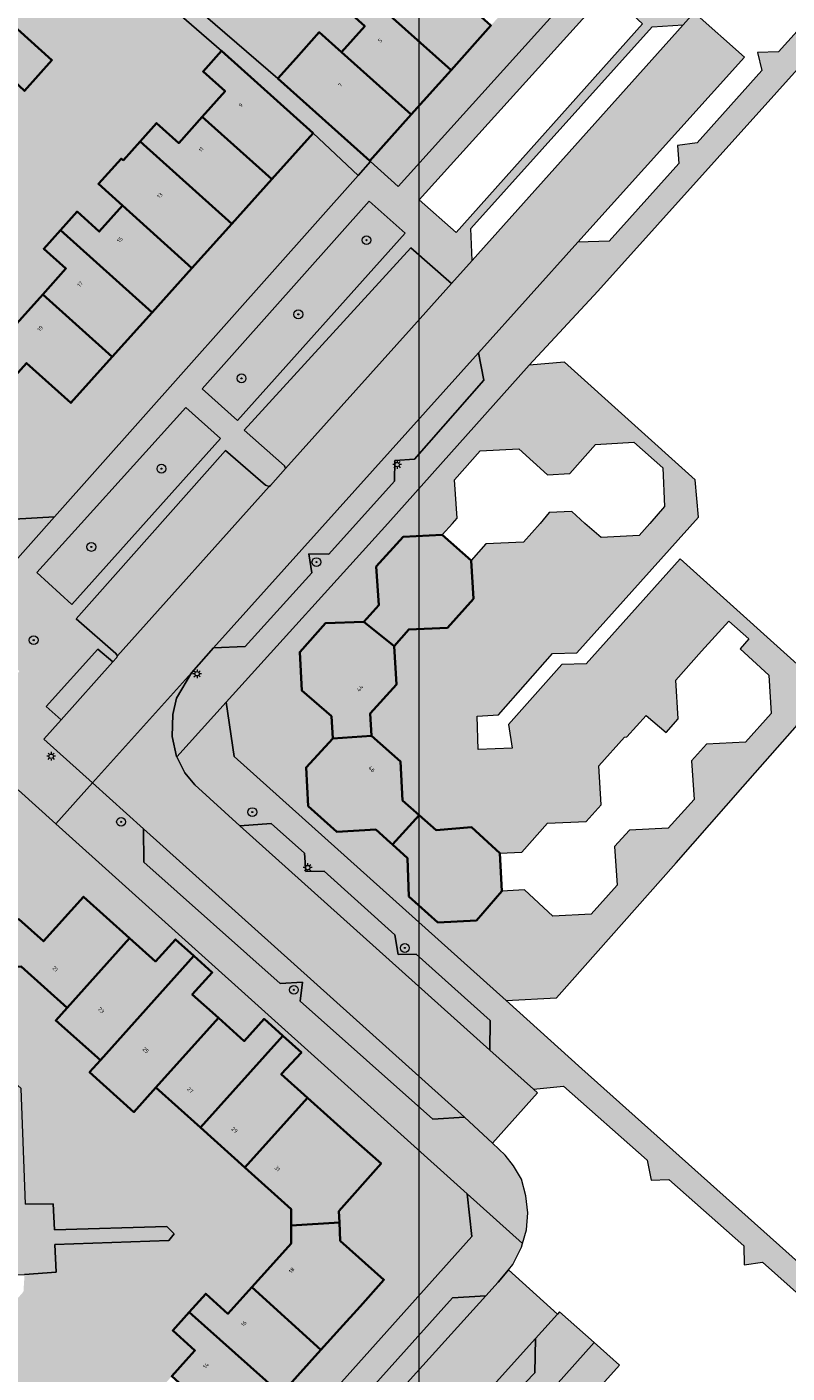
# Model space of a CAD drawing. Extents: x 101956 to 105180, y 476926 to 481317.
# Tile 577 of 649: x 104892 to 104961, y 480423 to 480545. Entities that reach past the tile are written whole.
import ezdxf
from ezdxf.enums import TextEntityAlignment as Align

# ---------------------------------------------------------------- set-up
doc = ezdxf.new("R2010")
doc.units = 0
doc.header["$LTSCALE"] = 0.5
for name, color, linetype, lineweight in [('B-WE-GR-BEPLANTING_CULTUUR_HEESTERS-GV', 90, 'Continuous', 18), ('B-WE-GR-BOOM-S', 90, 'Continuous', 25), ('B-WE-KL-ET_LS_OV_LICHTMAST-S', 190, 'Continuous', 25), ('B-WE-OG-BEBOUWING-GV', 7, 'Continuous', 35), ('B-WE-OG-BEBOUWING-T18', 10, 'Continuous', 18), ('B-WE-OG-TERREIN_ERF-GV', 7, 'Continuous', 18), ('B-WE-VH-VERHARDING_ASFALT-GV', 252, 'Continuous', 18), ('B-WE-VH-VERHARDING_BETONSTRAATSTEEN-GV', 252, 'Continuous', 18), ('B-WE-VH-VERHARDING_TEGEL-GV', 252, 'Continuous', 18)]:
    doc.layers.add(name, color=color, linetype=linetype, lineweight=lineweight)
for name, color, linetype, lineweight, true_color in [('B-WE-GR-BEPLANTING_CULTUUR_HEESTERS-V', 7, 'Continuous', 18, 0xa5a552), ('B-WE-OG-BEBOUWING-V', 7, 'Continuous', 18, 0xdc7869), ('B-WE-OG-TERREIN_ERF-V', 7, 'Continuous', 18, 0x28c846), ('B-WE-VH-VERHARDING_ASFALT-V', 7, 'Continuous', 18, 0xcdcdcd), ('B-WE-VH-VERHARDING_BETONSTRAATSTEEN-V', 7, 'Continuous', 18, 0xcdcdcd), ('B-WE-VH-VERHARDING_TEGEL-V', 7, 'Continuous', 18, 0xcdcdcd)]:
    doc.layers.add(name, color=color, linetype=linetype, lineweight=lineweight, true_color=true_color)
doc.layers.add('X-XX-AL-HULPLIJN-G', color=7, linetype='Continuous', lineweight=18, plot=False)
doc.styles.add('NLCS-ISO-M200-T18', font='NLCS-ISO.ttf', dxfattribs={"height": 0.36})

# ---------------------------------------------------------------- blocks, each defined once
blk = doc.blocks.new('SKL-ET_OV_LICHTMAST-SO')
at = {"color": 0, "linetype": 'ByBlock', "lineweight": 18}
for points in [[(-1.25, 0), (-2, 0)], [(-1.41, 1.41), (-0.88, 0.88)], [(0, 2), (0, 1.25)], [(0.88, 0.88), (1.41, 1.41)], [(2, 0), (1.25, 0)], [(-1.41, -1.41), (-0.88, -0.88)], [(0, -1.25), (0, -2)], [(0.88, -0.88), (1.41, -1.41)]]:
    blk.add_lwpolyline(points, dxfattribs=at)
blk.add_circle((0, 0), 1, dxfattribs=at)
blk = doc.blocks.new('SGR-BOOM_01-SO')
at = {"linetype": 'ByBlock', "lineweight": 18}
h = blk.add_hatch(color=0, dxfattribs=at)
h.dxf.hatch_style = 1
edge = h.paths.add_edge_path()
edge.add_arc((0, 0), 0.25, 0, 360)
at = {"color": 0, "linetype": 'ByBlock', "lineweight": 18}
for radius in [2, 0.25]:
    blk.add_circle((0, 0), radius, dxfattribs=at)

msp = doc.modelspace()

# ---------------------------------------------------------------- hatches: boundary and pattern name
at = {"layer": 'B-WE-GR-BEPLANTING_CULTUUR_HEESTERS-V'}
for points in [[(104926.565, 480526.306), (104923.305, 480529.198), (104908.176, 480512.206), (104911.369, 480509.343)], [(104897.201, 480500), (104893.189, 480495.548), (104896.367, 480492.668), (104909.844, 480507.692), (104906.684, 480510.524)]]:
    msp.add_hatch(color=256, dxfattribs=at).paths.add_polyline_path(points)
at = {"layer": 'B-WE-OG-BEBOUWING-V'}
for points in [[(104928.031, 480550.779), (104925.906, 480548.407), (104923.895, 480550.209), (104922.404, 480548.545), (104930.725, 480541.09), (104934.341, 480545.125)], [(104922.404, 480548.545), (104920.898, 480546.865), (104922.91, 480545.063), (104920.8, 480542.708), (104927.109, 480537.055), (104930.725, 480541.09)], [(104891.453, 480544.805), (104891.3, 480544.943), (104890.034, 480543.512), (104890.048, 480543.19), (104890.119, 480541.585), (104889.845, 480541.276), (104890.171, 480540.973), (104892.081, 480539.201), (104894.564, 480541.991)], [(104920.8, 480542.708), (104918.786, 480544.508), (104916.694, 480542.172), (104915.039, 480540.325), (104923.36, 480532.87), (104927.109, 480537.055)], [(104909.913, 480542.82), (104908.25, 480540.969), (104910.257, 480539.167), (104908.174, 480536.847), (104914.474, 480531.189), (104918.22, 480535.36)], [(104908.174, 480536.847), (104906.045, 480534.477), (104904.039, 480536.279), (104902.555, 480534.627), (104910.862, 480527.167), (104914.474, 480531.189)], [(104902.555, 480534.627), (104901.035, 480532.935), (104900.823, 480533.054), (104898.768, 480530.771), (104900.949, 480528.802), (104907.249, 480523.144), (104910.862, 480527.167)], [(104900.949, 480528.802), (104898.843, 480526.457), (104896.837, 480528.26), (104895.33, 480526.582), (104903.637, 480519.122), (104907.249, 480523.144)], [(104895.33, 480526.582), (104893.82, 480524.9), (104895.826, 480523.098), (104893.725, 480520.758), (104900.025, 480515.1), (104903.637, 480519.122)], [(104893.725, 480520.758), (104889.979, 480516.587), (104888.484, 480516.507), (104888.742, 480512.17), (104890.23, 480512.25), (104892.26, 480514.539), (104896.28, 480510.93), (104900.025, 480515.1)], [(104932.554, 480496.649), (104929.929, 480498.972), (104926.398, 480498.791), (104923.952, 480496.098), (104924.172, 480492.589), (104923.095, 480491.399), (104922.819, 480491.094), (104925.562, 480488.894), (104926.894, 480490.395), (104930.399, 480490.551), (104932.751, 480493.175)], [(104925.562, 480488.894), (104922.819, 480491.094), (104919.354, 480490.968), (104917.009, 480488.352), (104917.201, 480484.866), (104919.884, 480482.53), (104920.005, 480480.504), (104923.507, 480480.768), (104923.387, 480482.776), (104925.775, 480485.393)], [(104923.507, 480480.768), (104920.005, 480480.504), (104917.585, 480477.896), (104917.779, 480474.392), (104920.389, 480472.046), (104923.896, 480472.255), (104925.222, 480471.087), (104925.407, 480470.919), (104927.83, 480473.57), (104926.34, 480474.908), (104926.159, 480478.423)], [(104935.136, 480470.113), (104932.574, 480472.483), (104929.378, 480472.204), (104927.83, 480473.57), (104925.407, 480470.919), (104926.778, 480469.678), (104926.902, 480466.207), (104929.53, 480463.85), (104933.019, 480464.035), (104935.329, 480466.668)], [(104901.597, 480462.419), (104897.42, 480466.17), (104893.796, 480462.134), (104891.57, 480464.13), (104890.072, 480464.074), (104890.279, 480459.771), (104891.761, 480459.867), (104895.929, 480456.121)], [(104907.409, 480460.827), (104905.76, 480462.31), (104903.945, 480460.311), (104901.597, 480462.419), (104895.929, 480456.121), (104894.904, 480454.97), (104898.963, 480451.375)], [(104909.652, 480455.188), (104907.282, 480457.315), (104909.084, 480459.322), (104907.409, 480460.827), (104898.963, 480451.375), (104897.97, 480450.27), (104901.988, 480446.66), (104903.985, 480448.882)], [(104915.481, 480453.578), (104913.781, 480455.104), (104911.98, 480453.098), (104909.652, 480455.188), (104903.985, 480448.882), (104908.01, 480445.265)], [(104917.706, 480447.957), (104915.339, 480450.082), (104917.16, 480452.07), (104915.481, 480453.578), (104908.01, 480445.265), (104912.036, 480441.647)], [(104921.88, 480444.21), (104917.706, 480447.957), (104912.036, 480441.647), (104916.236, 480437.873), (104916.243, 480436.373), (104920.605, 480436.648), (104920.561, 480437.675), (104924.384, 480441.993)], [(104920.681, 480434.985), (104920.605, 480436.648), (104916.243, 480436.373), (104916.25, 480434.757), (104914.372, 480432.682), (104912.66, 480430.781), (104918.928, 480425.103), (104920.662, 480427.034), (104922.476, 480429.054), (104924.648, 480431.472)], [(104912.66, 480430.781), (104910.508, 480428.392), (104908.502, 480430.194), (104907.003, 480428.525), (104915.319, 480421.084), (104916.823, 480422.759), (104918.928, 480425.103)], [(104907.003, 480428.525), (104905.506, 480426.858), (104907.512, 480425.057), (104906.688, 480424.139), (104905.419, 480422.726), (104911.707, 480417.062), (104912.984, 480418.484), (104915.319, 480421.084)]]:
    msp.add_hatch(color=256, dxfattribs=at).paths.add_polyline_path(points)
at = {"layer": 'B-WE-OG-TERREIN_ERF-V'}
for points in [[(104947.346, 480559.591), (104934.735, 480571.019), (104911.326, 480592.116), (104895.85, 480591.463), (104878.762, 480572.713), (104881.16, 480570.71), (104882.805, 480572.549), (104884.823, 480570.744), (104886.915, 480573.083), (104889.02, 480575.435), (104886.98, 480577.24), (104888.502, 480578.93), (104890.006, 480580.599), (104892.024, 480578.794), (104894.136, 480581.155), (104897.88, 480585.34), (104901.923, 480581.722), (104903.96, 480584.02), (104905.443, 480584.1), (104906.93, 480584.18), (104909.204, 480582.14), (104912.81, 480586.16), (104916.988, 480582.41), (104919.351, 480580.288), (104921.18, 480582.32), (104922.835, 480580.82), (104924.518, 480579.294), (104922.708, 480577.277), (104925.048, 480575.178), (104927.39, 480573.077), (104929.199, 480575.094), (104930.885, 480573.577), (104932.56, 480572.07), (104930.754, 480570.059), (104933.113, 480567.951), (104937.3, 480564.21), (104933.69, 480560.186), (104935.94, 480558.18), (104936.026, 480556.673), (104936.11, 480555.19), (104934.071, 480552.91), (104938.09, 480549.31), (104934.341, 480545.125), (104930.725, 480541.09), (104927.109, 480537.055), (104923.36, 480532.87), (104923.437, 480532.799), (104925.922, 480530.524), (104948.116, 480555.137)], [(104919.395, 480568.877), (104915.364, 480572.492), (104911.333, 480576.107), (104907.155, 480579.854), (104905.674, 480579.776), (104904.187, 480579.697), (104900.428, 480575.491), (104902.829, 480573.345), (104899.23, 480569.318), (104896.829, 480571.464), (104893.229, 480567.435), (104895.63, 480565.29), (104891.881, 480561.095), (104902.34, 480551.327), (104905.273, 480554.636), (104906.414, 480555.923), (104906.123, 480559.088), (104907.141, 480560.237), (104907.417, 480560.244), (104912.02, 480560.354), (104912.394, 480556.074), (104921.935, 480556.653), (104922.048, 480555.329), (104915.694, 480554.61), (104907.482, 480554.333), (104903.678, 480550.141), (104915.039, 480540.325), (104916.694, 480542.172), (104918.786, 480544.508), (104920.8, 480542.708), (104922.91, 480545.063), (104920.898, 480546.865), (104922.404, 480548.545), (104923.895, 480550.209), (104925.906, 480548.407), (104928.031, 480550.779), (104931.78, 480554.962), (104931.709, 480556.43), (104931.638, 480557.897), (104927.457, 480561.647), (104923.426, 480565.262)], [(104922.32, 480531.543), (104918.22, 480535.36), (104914.474, 480531.189), (104910.862, 480527.167), (104907.249, 480523.144), (104903.637, 480519.122), (104900.025, 480515.1), (104896.28, 480510.93), (104892.26, 480514.539), (104890.23, 480512.25), (104888.742, 480512.17), (104887.24, 480512.09), (104883.669, 480508.154), (104881.38, 480510.12), (104879.084, 480512.175), (104877.187, 480513.873), (104874.679, 480516.117), (104873.171, 480517.466), (104870.274, 480520.059), (104869.145, 480521.069), (104865.869, 480524.002), (104865.141, 480524.653), (104861.464, 480527.944), (104861.107, 480528.263), (104856.91, 480532.02), (104854.567, 480534.117), (104858.27, 480538.26), (104858.195, 480539.567), (104858.148, 480541.083), (104854.119, 480544.73), (104856.112, 480546.956), (104859.883, 480551.131), (104861.977, 480553.469), (104859.97, 480555.26), (104861.483, 480556.953), (104862.98, 480558.629), (104864.988, 480556.831), (104867.094, 480559.182), (104869.184, 480561.516), (104867.176, 480563.315), (104868.691, 480565.007), (104870.173, 480566.661), (104872.181, 480564.863), (104874.305, 480567.234), (104876.378, 480569.548), (104874.37, 480571.347), (104876.035, 480573.206), (104875.492, 480573.692), (104856.662, 480552.769), (104846.237, 480541.047), (104846.514, 480536.694), (104867.414, 480518.159), (104887.453, 480500.175), (104894.802, 480500.616)], [(104891.881, 480561.095), (104889.48, 480563.24), (104881.16, 480570.71), (104878.762, 480572.713), (104877.784, 480571.64), (104884.35, 480565.76), (104886.647, 480563.677), (104897.366, 480553.956), (104897.141, 480553.696), (104895.256, 480551.516), (104889.001, 480544.284), (104883.898, 480544.023), (104884.077, 480541.692), (104880.277, 480541.37), (104873.258, 480541.057), (104871.841, 480540.322), (104872.019, 480539.521), (104873.072, 480539.293), (104884.06, 480540.121), (104884.204, 480537.759), (104886.597, 480537.905), (104886.89, 480533.879), (104887.465, 480525.994), (104888.031, 480525.492), (104888.742, 480526.331), (104888.258, 480534.862), (104887.762, 480534.832), (104887.561, 480538.167), (104890.383, 480538.336), (104890.171, 480540.973), (104889.845, 480541.276), (104890.119, 480541.585), (104890.048, 480543.19), (104890.034, 480543.512), (104891.3, 480544.943), (104891.453, 480544.805), (104896.188, 480550.149), (104898.584, 480552.757), (104900.869, 480550.701), (104909.913, 480542.82), (104918.22, 480535.36), (104922.32, 480531.543), (104923.437, 480532.799), (104923.36, 480532.87), (104915.039, 480540.325), (104903.678, 480550.141), (104907.482, 480554.333), (104915.694, 480554.61), (104922.048, 480555.329), (104921.935, 480556.653), (104912.394, 480556.074), (104912.02, 480560.354), (104907.417, 480560.244), (104907.141, 480560.237), (104906.123, 480559.088), (104906.414, 480555.923), (104905.273, 480554.636), (104902.34, 480551.327)], [(104859.128, 480439.296), (104857.121, 480441.096), (104858.621, 480442.768), (104860.128, 480444.449), (104862.135, 480442.648), (104864.262, 480445.019), (104866.423, 480447.429), (104864.44, 480449.26), (104865.914, 480450.902), (104867.41, 480452.567), (104869.417, 480450.766), (104871.496, 480453.084), (104873.631, 480455.465), (104871.624, 480457.265), (104873.109, 480458.913), (104874.62, 480460.59), (104876.625, 480458.802), (104878.729, 480461.148), (104882.48, 480465.33), (104884.607, 480467.701), (104888.759, 480464.025), (104890.072, 480464.074), (104891.57, 480464.13), (104893.796, 480462.134), (104897.42, 480466.17), (104901.597, 480462.419), (104903.945, 480460.311), (104905.76, 480462.31), (104907.409, 480460.827), (104909.084, 480459.322), (104907.282, 480457.315), (104909.652, 480455.188), (104911.98, 480453.098), (104913.781, 480455.104), (104915.481, 480453.578), (104917.16, 480452.07), (104915.339, 480450.082), (104917.706, 480447.957), (104921.88, 480444.21), (104924.384, 480441.993), (104920.561, 480437.675), (104920.605, 480436.648), (104920.681, 480434.985), (104924.648, 480431.472), (104922.476, 480429.054), (104920.662, 480427.034), (104918.928, 480425.103), (104916.823, 480422.759), (104915.319, 480421.084), (104912.984, 480418.484), (104911.707, 480417.062), (104908.093, 480413.038), (104905.307, 480409.935), (104904.443, 480408.973), (104901.468, 480405.661), (104900.791, 480404.907), (104897.63, 480401.386), (104897.185, 480400.89), (104893.791, 480397.112), (104893.587, 480396.885), (104889.82, 480392.69), (104883.52, 480398.34), (104882.692, 480397.389), (104891.519, 480389.461), (104932.614, 480435.374), (104932.199, 480439.262), (104894.911, 480472.794), (104891.527, 480475.837), (104887.092, 480475.633), (104869.396, 480455.828), (104846.279, 480430.142), (104856.714, 480420.755), (104856.93, 480421.01), (104855.165, 480422.572), (104855.776, 480423.263), (104849.66, 480428.74), (104851.927, 480431.267), (104849.92, 480433.05), (104851.409, 480434.719), (104852.92, 480436.413), (104854.927, 480434.612), (104857.029, 480436.956)], [(104888.14, 480438.003), (104890.743, 480438.445), (104890.311, 480450.099), (104891.786, 480448.792), (104892.178, 480438.313), (104894.66, 480438.349), (104894.785, 480436.004), (104904.963, 480436.295), (104905.621, 480435.621), (104905.153, 480435.025), (104894.833, 480434.676), (104894.955, 480432.15), (104892.079, 480431.928), (104891.978, 480430.379), (104890.558, 480428.776), (104890.216, 480428.389), (104889.787, 480428.769), (104887.69, 480426.401), (104886.044, 480427.891), (104881.326, 480422.574), (104879.978, 480421.049), (104880.276, 480415.856), (104875.148, 480415.593), (104869.521, 480409.242), (104869.51, 480409.23), (104882.692, 480397.389), (104883.52, 480398.34), (104885.895, 480400.984), (104883.889, 480402.786), (104885.276, 480404.331), (104885.489, 480404.568), (104886.784, 480406.01), (104888.79, 480404.209), (104890.893, 480406.552), (104891.333, 480407.041), (104893, 480408.897), (104890.994, 480410.698), (104892.496, 480412.37), (104893.166, 480413.116), (104893.997, 480414.042), (104894.517, 480413.575), (104896.674, 480415.978), (104896.154, 480416.444), (104898.3, 480418.834), (104899.788, 480420.491), (104900.843, 480421.666), (104901.303, 480422.177), (104903.309, 480420.376), (104905.419, 480422.726), (104906.688, 480424.139), (104907.512, 480425.057), (104905.506, 480426.858), (104907.003, 480428.525), (104908.502, 480430.194), (104910.508, 480428.392), (104912.66, 480430.781), (104914.372, 480432.682), (104916.25, 480434.757), (104916.243, 480436.373), (104916.236, 480437.873), (104912.036, 480441.647), (104908.01, 480445.265), (104903.985, 480448.882), (104901.988, 480446.66), (104897.97, 480450.27), (104898.963, 480451.375), (104894.904, 480454.97), (104895.929, 480456.121), (104891.761, 480459.867), (104890.279, 480459.771), (104888.783, 480459.675), (104885.046, 480455.507), (104886.972, 480453.791), (104883.338, 480449.739), (104879.721, 480445.707), (104876.141, 480441.715), (104872.487, 480437.641), (104872.345, 480437.483), (104870.42, 480439.19), (104866.957, 480435.326), (104868.441, 480433.996), (104864.83, 480429.967), (104861.25, 480425.892), (104861.079, 480425.697), (104856.93, 480421.01), (104856.714, 480420.755), (104868.341, 480410.295), (104868.345, 480410.3), (104870.48, 480412.617), (104868.173, 480414.687), (104870.661, 480417.459), (104871.746, 480418.669), (104874.053, 480416.599), (104873.737, 480421.709), (104878.918, 480421.958), (104880.406, 480423.663), (104878.722, 480425.174), (104880.692, 480427.37), (104882.367, 480425.867), (104888.577, 480432.932)], [(104882.367, 480425.867), (104880.406, 480423.663), (104878.918, 480421.958), (104873.737, 480421.709), (104874.053, 480416.599), (104872.966, 480415.388), (104870.48, 480412.617), (104868.345, 480410.3), (104869.521, 480409.242), (104875.148, 480415.593), (104880.276, 480415.856), (104879.978, 480421.049), (104881.326, 480422.574), (104886.044, 480427.891), (104888.515, 480430.61), (104889.617, 480431.824), (104892.079, 480431.928), (104894.955, 480432.15), (104894.833, 480434.676), (104905.153, 480435.025), (104905.621, 480435.621), (104904.963, 480436.295), (104894.785, 480436.004), (104894.66, 480438.349), (104892.178, 480438.313), (104891.786, 480448.792), (104890.311, 480450.099), (104890.743, 480438.445), (104888.14, 480438.003), (104888.577, 480432.932)], [(104938.653, 480415.511), (104942.253, 480419.549), (104945.989, 480423.739), (104943.698, 480425.771), (104925.418, 480405.303), (104927.72, 480403.25), (104931.453, 480407.437), (104935.053, 480411.474)]]:
    msp.add_hatch(color=256, dxfattribs=at).paths.add_polyline_path(points)
h = msp.add_hatch(color=256, dxfattribs=at)
h.paths.add_polyline_path([(104910.257, 480539.167), (104908.25, 480540.969), (104909.913, 480542.82), (104900.869, 480550.701), (104898.536, 480548.069), (104896.188, 480550.149), (104891.453, 480544.805), (104894.564, 480541.991), (104892.081, 480539.201), (104890.171, 480540.973), (104890.383, 480538.336), (104890.994, 480538.373), (104891.194, 480535.038), (104888.258, 480534.862), (104888.742, 480526.331), (104888.031, 480525.492), (104887.465, 480525.994), (104886.89, 480533.879), (104886.597, 480537.905), (104884.204, 480537.759), (104884.06, 480540.121), (104873.072, 480539.293), (104872.019, 480539.521), (104871.841, 480540.322), (104873.258, 480541.057), (104880.277, 480541.37), (104884.077, 480541.692), (104883.898, 480544.023), (104889.001, 480544.284), (104895.256, 480551.516), (104892.594, 480553.868), (104894.552, 480556.052), (104897.141, 480553.696), (104897.366, 480553.956), (104886.647, 480563.677), (104882.882, 480559.525), (104879.253, 480555.523), (104875.635, 480551.533), (104872.036, 480547.506), (104869.795, 480549.508), (104866.19, 480545.482), (104862.436, 480541.291), (104862.496, 480539.803), (104862.556, 480538.329), (104866.743, 480534.581), (104867.11, 480534.253), (104869.102, 480532.471), (104870.901, 480534.481), (104872.583, 480532.976), (104873.315, 480532.321), (104874.26, 480531.476), (104872.46, 480529.465), (104874.784, 480527.385), (104875.92, 480526.368), (104877.114, 480525.3), (104878.914, 480527.31), (104880.604, 480525.797), (104882.125, 480524.437), (104882.28, 480524.298), (104880.48, 480522.287), (104882.833, 480520.181), (104884.73, 480518.483), (104887.026, 480516.429), (104888.484, 480516.507), (104889.979, 480516.587), (104893.725, 480520.758), (104895.826, 480523.098), (104893.82, 480524.9), (104895.33, 480526.582), (104896.837, 480528.26), (104898.843, 480526.457), (104900.949, 480528.802), (104898.768, 480530.771), (104900.823, 480533.054), (104901.035, 480532.935), (104902.555, 480534.627), (104904.039, 480536.279), (104906.045, 480534.477), (104908.174, 480536.847)])
h.paths.add_polyline_path([(104890.25, 480546.428), (104887.403, 480549.025), (104889.171, 480550.964), (104892.018, 480548.367)], flags=16)
h = msp.add_hatch(color=256, dxfattribs=at)
h.paths.add_polyline_path([(104950.534, 480497.646), (104953.146, 480500.559), (104952.844, 480503.952), (104941.01, 480514.631), (104937.811, 480514.342), (104925.008, 480500), (104910.352, 480483.792), (104911.068, 480478.896), (104935.724, 480456.786), (104940.276, 480457.01), (104951.125, 480469.245), (104957.173, 480476.126), (104964.798, 480484.801), (104951.487, 480496.788), (104942.96, 480487.276), (104940.755, 480487.208), (104935.931, 480481.769), (104936.271, 480479.629), (104933.175, 480479.525), (104933.09, 480482.541), (104935.016, 480482.672), (104939.914, 480488.23), (104942.121, 480488.265)])
h.paths.add_polyline_path([(104944.324, 480498.718), (104942.856, 480500), (104941.67, 480501.093), (104939.627, 480500.992), (104938.804, 480500), (104937.306, 480498.308), (104933.892, 480498.158), (104932.554, 480496.649), (104932.751, 480493.175), (104930.399, 480490.551), (104926.894, 480490.395), (104925.562, 480488.894), (104925.775, 480485.393), (104923.387, 480482.776), (104923.507, 480480.768), (104926.159, 480478.423), (104926.34, 480474.908), (104927.83, 480473.57), (104929.378, 480472.204), (104932.574, 480472.483), (104935.136, 480470.113), (104937.13, 480470.209), (104939.466, 480472.85), (104942.975, 480472.983), (104944.331, 480474.51), (104944.112, 480478.029), (104946.459, 480480.645), (104946.667, 480480.655), (104948.408, 480482.6), (104950.205, 480481.058), (104951.318, 480482.298), (104951.086, 480485.803), (104953.433, 480488.419), (104955.912, 480491.157), (104957.697, 480489.554), (104956.931, 480488.63), (104959.526, 480486.26), (104959.73, 480482.77), (104957.41, 480480.184), (104953.869, 480479.999), (104952.511, 480478.501), (104952.758, 480474.998), (104950.405, 480472.376), (104946.89, 480472.22), (104945.54, 480470.715), (104945.786, 480467.227), (104943.42, 480464.59), (104939.94, 480464.404), (104937.372, 480466.797), (104935.329, 480466.668), (104933.019, 480464.035), (104929.53, 480463.85), (104926.902, 480466.207), (104926.778, 480469.678), (104925.407, 480470.919), (104925.222, 480471.087), (104923.896, 480472.255), (104920.389, 480472.046), (104917.779, 480474.392), (104917.585, 480477.896), (104920.005, 480480.504), (104919.884, 480482.53), (104917.201, 480484.866), (104917.009, 480488.352), (104919.354, 480490.968), (104922.819, 480491.094), (104923.095, 480491.399), (104924.172, 480492.589), (104923.952, 480496.098), (104926.398, 480498.791), (104929.929, 480498.972), (104930.851, 480500), (104931.27, 480500.467), (104931.033, 480503.967), (104933.377, 480506.58), (104936.881, 480506.77), (104939.473, 480504.407), (104941.48, 480504.515), (104943.831, 480507.146), (104947.297, 480507.373), (104949.912, 480505.038), (104950.082, 480501.536), (104948.734, 480500), (104947.776, 480498.909)], flags=16)
at = {"layer": 'B-WE-VH-VERHARDING_ASFALT-V'}
for points in [[(104942.223, 480525.479), (104957.321, 480542.269), (104952.766, 480546.294), (104951.762, 480545.173), (104932.651, 480523.836), (104930.771, 480521.736), (104927.144, 480517.696), (104915.723, 480504.975), (104914.38, 480503.428), (104914.257, 480503.344), (104900.501, 480487.999), (104900.416, 480487.83), (104900.091, 480487.467), (104895.393, 480482.219), (104893.818, 480480.46), (104898.235, 480476.49), (104907.202, 480486.462), (104909.21, 480488.727), (104933.212, 480515.448)], [(104911.582, 480472.597), (104907.502, 480476.326), (104906.592, 480477.409), (104905.877, 480478.843), (104905.853, 480478.892), (104905.468, 480480.704), (104905.511, 480482.689), (104905.862, 480484.156), (104907.202, 480486.462), (104898.235, 480476.49), (104902.867, 480472.326), (104931.941, 480446.194), (104934.482, 480443.835), (104938.55, 480448.409), (104938.199, 480448.723), (104934.253, 480452.259)], [(104921.283, 480407.065), (104922.019, 480407.964), (104938.367, 480426.146), (104940.375, 480428.35), (104935.931, 480432.377), (104934.998, 480431.252), (104933.886, 480430.022), (104920.464, 480415.173), (104901.429, 480393.951), (104898.528, 480390.813), (104898.102, 480390.353), (104902.674, 480386.342), (104902.727, 480386.379)]]:
    msp.add_hatch(color=256, dxfattribs=at).paths.add_polyline_path(points)
at = {"layer": 'B-WE-VH-VERHARDING_BETONSTRAATSTEEN-V'}
for points in [[(104930.771, 480521.736), (104927.068, 480524.985), (104911.967, 480508.454), (104915.621, 480505.218), (104915.723, 480504.975), (104927.144, 480517.696)], [(104925.607, 480503.829), (104925.624, 480505.715), (104927.42, 480505.839), (104933.7, 480512.99), (104933.212, 480515.448), (104909.21, 480488.727), (104912.079, 480488.851), (104918.12, 480495.54), (104917.83, 480497.238), (104919.642, 480497.225)], [(104914.257, 480503.344), (104913.91, 480503.458), (104910.294, 480506.599), (104896.77, 480491.365), (104900.338, 480488.205), (104900.501, 480487.999)], [(104900.091, 480487.467), (104898.725, 480488.609), (104894.04, 480483.425), (104895.393, 480482.219)], [(104902.867, 480472.326), (104902.895, 480469.318), (104915.25, 480458.315), (104917.255, 480458.436), (104917.051, 480456.719), (104929.062, 480446.019), (104931.941, 480446.194)], [(104919.227, 480468.498), (104917.575, 480468.466), (104917.438, 480470.109), (104914.439, 480472.811), (104911.582, 480472.597), (104934.253, 480452.259), (104934.258, 480454.959), (104927.577, 480460.976), (104925.922, 480460.941), (104925.635, 480462.726)], [(104933.886, 480430.022), (104930.873, 480429.815), (104920.167, 480417.9), (104920.358, 480416.077), (104918.587, 480416.116), (104907.303, 480403.55), (104907.286, 480401.698), (104905.649, 480401.648), (104898.375, 480393.642), (104898.528, 480390.813), (104901.429, 480393.951), (104920.464, 480415.173)], [(104934.244, 480418.656), (104934.073, 480420.399), (104935.854, 480420.474), (104938.312, 480423.042), (104938.367, 480426.146), (104922.019, 480407.964), (104924.883, 480408.122), (104927.467, 480411.005), (104927.264, 480412.746), (104929.078, 480412.824)]]:
    msp.add_hatch(color=256, dxfattribs=at).paths.add_polyline_path(points)
at = {"layer": 'B-WE-VH-VERHARDING_TEGEL-V'}
h = msp.add_hatch(color=256, dxfattribs=at)
h.paths.add_polyline_path([(104900.091, 480487.467), (104900.416, 480487.83), (104900.501, 480487.999), (104900.338, 480488.205), (104896.77, 480491.365), (104910.294, 480506.599), (104913.91, 480503.458), (104914.257, 480503.344), (104914.38, 480503.428), (104915.723, 480504.975), (104915.621, 480505.218), (104911.967, 480508.454), (104927.068, 480524.985), (104930.771, 480521.736), (104932.651, 480523.836), (104932.514, 480526.744), (104948.955, 480544.996), (104951.762, 480545.173), (104952.766, 480546.294), (104954.235, 480547.933), (104954.744, 480548.646), (104955.189, 480549.631), (104955.678, 480551.773), (104955.706, 480553.188), (104955.512, 480554.525), (104955.084, 480555.701), (104954.603, 480556.68), (104953.979, 480557.601), (104951.984, 480559.427), (104948.116, 480555.137), (104925.922, 480530.524), (104923.437, 480532.799), (104922.32, 480531.543), (104894.802, 480500.616), (104886.437, 480491.215), (104891.613, 480486.615), (104886.197, 480480.63), (104891.527, 480475.837), (104894.911, 480472.794), (104898.235, 480476.49), (104893.818, 480480.46), (104895.393, 480482.219), (104894.04, 480483.425), (104898.725, 480488.609)])
h.paths.add_polyline_path([(104948.09, 480545.29), (104931.176, 480526.356), (104927.83, 480529.323), (104944.89, 480548.25)], flags=16)
h.paths.add_polyline_path([(104926.565, 480526.306), (104911.369, 480509.343), (104908.176, 480512.206), (104923.305, 480529.198)], flags=16)
h.paths.add_polyline_path([(104897.201, 480500), (104906.684, 480510.524), (104909.844, 480507.692), (104896.367, 480492.668), (104893.189, 480495.548)], flags=16)
for points in [[(104944.037, 480521.051), (104971.052, 480551.136), (104973.008, 480553.315), (104972.529, 480553.596), (104969.611, 480555.663), (104969.306, 480555.596), (104966.223, 480552.168), (104966.578, 480549.616), (104960.411, 480542.731), (104958.498, 480542.681), (104958.897, 480541.041), (104953.021, 480534.48), (104951.255, 480534.237), (104951.368, 480532.635), (104945.048, 480525.579), (104942.223, 480525.479), (104933.212, 480515.448), (104933.7, 480512.99), (104927.42, 480505.839), (104925.624, 480505.715), (104925.607, 480503.829), (104919.642, 480497.225), (104917.83, 480497.238), (104918.12, 480495.54), (104912.079, 480488.851), (104909.21, 480488.727), (104907.202, 480486.462), (104905.862, 480484.156), (104905.511, 480482.689), (104905.468, 480480.704), (104905.853, 480478.892), (104905.877, 480478.843), (104910.352, 480483.792), (104925.008, 480500), (104937.811, 480514.342)], [(104868.059, 480513.909), (104888.492, 480495.575), (104885.425, 480492.115), (104886.437, 480491.215), (104894.802, 480500.616), (104887.453, 480500.175), (104867.414, 480518.159), (104846.514, 480536.694), (104842.799, 480532.505), (104842.836, 480531.924), (104843.136, 480530.707), (104843.332, 480530.297), (104843.545, 480529.854), (104844.045, 480529.104), (104848.371, 480525.169), (104851.588, 480528.761), (104865.628, 480516.249), (104862.402, 480512.577), (104864.888, 480510.368)], [(104967.9, 480427.946), (104942.579, 480450.585), (104935.724, 480456.786), (104911.068, 480478.896), (104910.352, 480483.792), (104905.877, 480478.843), (104906.592, 480477.409), (104907.502, 480476.326), (104911.582, 480472.597), (104914.439, 480472.811), (104917.438, 480470.109), (104917.575, 480468.466), (104919.227, 480468.498), (104925.635, 480462.726), (104925.922, 480460.941), (104927.577, 480460.976), (104934.258, 480454.959), (104934.253, 480452.259), (104938.199, 480448.723), (104940.918, 480449.023), (104948.485, 480442.313), (104948.87, 480440.5), (104950.458, 480440.563), (104957.253, 480434.537), (104957.291, 480432.817), (104958.935, 480433.046), (104965.353, 480427.354), (104964.932, 480424.754), (104971.783, 480418.601), (104974.144, 480419.19), (104980.905, 480413.195), (104981.035, 480411.578), (104982.81, 480411.506), (104989.431, 480405.541), (104989.569, 480403.992), (104991.056, 480404.069), (104997.773, 480397.984), (104997.911, 480395.15), (105001.494, 480391.94), (105004.613, 480391.803), (105011.969, 480385.22), (105012.077, 480383.636), (105013.837, 480383.548), (105020.488, 480377.596), (105020.563, 480375.904), (105022.273, 480375.998), (105025.894, 480372.758), (105026.016, 480369.874), (105028.67, 480367.517), (105029.766, 480367.028), (105030.885, 480366.461), (105032.214, 480366.07), (105033.327, 480365.983), (105034.784, 480365.988), (105036.06, 480366.266), (105036.368, 480366.366), (105031.29, 480371.011), (105021.884, 480379.615), (105006.483, 480393.266), (105000, 480399.347), (104999.844, 480399.336), (104974.583, 480421.897)], [(104902.867, 480472.326), (104898.235, 480476.49), (104894.911, 480472.794), (104932.199, 480439.262), (104937.2, 480434.765), (104937.556, 480436.003), (104937.676, 480437.521), (104937.518, 480439.071), (104937.103, 480440.573), (104936.38, 480441.797), (104935.64, 480442.76), (104934.482, 480443.835), (104931.941, 480446.194), (104929.062, 480446.019), (104917.051, 480456.719), (104917.255, 480458.436), (104915.25, 480458.315), (104902.895, 480469.318)], [(104937.099, 480434.416), (104937.2, 480434.765), (104932.199, 480439.262), (104932.614, 480435.374), (104891.519, 480389.461), (104888.325, 480385.899), (104888.507, 480385.853), (104889.207, 480385.814), (104889.936, 480385.842), (104891.722, 480386.096), (104892.913, 480386.421), (104894.261, 480386.973), (104895.418, 480387.725), (104896.944, 480389.1), (104898.102, 480390.353), (104898.528, 480390.813), (104898.375, 480393.642), (104905.649, 480401.648), (104907.286, 480401.698), (104907.303, 480403.55), (104918.587, 480416.116), (104920.358, 480416.077), (104920.167, 480417.9), (104930.873, 480429.815), (104933.886, 480430.022), (104934.998, 480431.252), (104935.931, 480432.377), (104936.331, 480432.859)], [(104908.68, 480381.99), (104914.684, 480388.693), (104916.352, 480390.555), (104925.097, 480400.181), (104926.696, 480401.971), (104927.786, 480403.191), (104927.72, 480403.25), (104925.418, 480405.303), (104943.698, 480425.771), (104940.561, 480428.553), (104940.559, 480428.551), (104940.375, 480428.35), (104938.367, 480426.146), (104938.312, 480423.042), (104935.854, 480420.474), (104934.073, 480420.399), (104934.244, 480418.656), (104929.078, 480412.824), (104927.264, 480412.746), (104927.467, 480411.005), (104924.883, 480408.122), (104922.019, 480407.964), (104921.283, 480407.065), (104921.338, 480406.884), (104924.845, 480403.655), (104906.536, 480383.261), (104903.104, 480386.332), (104902.953, 480386.404), (104902.727, 480386.379), (104902.674, 480386.342), (104902.54, 480386.249), (104900.75, 480384.192), (104900.192, 480383.217), (104899.628, 480381.543), (104899.432, 480380.493), (104899.403, 480379.355), (104899.479, 480378.645), (104899.691, 480377.448), (104900.232, 480375.866), (104900.671, 480375.048), (104901.255, 480374.256), (104901.523, 480374), (104906.012, 480379.011)]]:
    msp.add_hatch(color=256, dxfattribs=at).paths.add_polyline_path(points)

# ---------------------------------------------------------------- linework, layer by layer
at = {"layer": 'B-WE-GR-BEPLANTING_CULTUUR_HEESTERS-GV', "flags": 128}
for points in [[(104926.565, 480526.306), (104923.305, 480529.198), (104908.176, 480512.206), (104911.369, 480509.343)], [(104897.201, 480500), (104893.189, 480495.548), (104896.367, 480492.668), (104909.844, 480507.692), (104906.684, 480510.524)]]:
    msp.add_lwpolyline(points, close=True, dxfattribs=at)
at = {"layer": 'B-WE-OG-BEBOUWING-GV', "flags": 128}
for points in [[(104928.031, 480550.779), (104925.906, 480548.407), (104923.895, 480550.209), (104922.404, 480548.545), (104930.725, 480541.09), (104934.341, 480545.125)], [(104922.404, 480548.545), (104920.898, 480546.865), (104922.91, 480545.063), (104920.8, 480542.708), (104927.109, 480537.055), (104930.725, 480541.09)], [(104891.453, 480544.805), (104891.3, 480544.943), (104890.034, 480543.512), (104890.048, 480543.19), (104890.119, 480541.585), (104889.845, 480541.276), (104890.171, 480540.973), (104892.081, 480539.201), (104894.564, 480541.991)], [(104920.8, 480542.708), (104918.786, 480544.508), (104916.694, 480542.172), (104915.039, 480540.325), (104923.36, 480532.87), (104927.109, 480537.055)], [(104909.913, 480542.82), (104908.25, 480540.969), (104910.257, 480539.167), (104908.174, 480536.847), (104914.474, 480531.189), (104918.22, 480535.36)], [(104908.174, 480536.847), (104906.045, 480534.477), (104904.039, 480536.279), (104902.555, 480534.627), (104910.862, 480527.167), (104914.474, 480531.189)], [(104902.555, 480534.627), (104901.035, 480532.935), (104900.823, 480533.054), (104898.768, 480530.771), (104900.949, 480528.802), (104907.249, 480523.144), (104910.862, 480527.167)], [(104900.949, 480528.802), (104898.843, 480526.457), (104896.837, 480528.26), (104895.33, 480526.582), (104903.637, 480519.122), (104907.249, 480523.144)], [(104895.33, 480526.582), (104893.82, 480524.9), (104895.826, 480523.098), (104893.725, 480520.758), (104900.025, 480515.1), (104903.637, 480519.122)], [(104893.725, 480520.758), (104889.979, 480516.587), (104888.484, 480516.507), (104888.742, 480512.17), (104890.23, 480512.25), (104892.26, 480514.539), (104896.28, 480510.93), (104900.025, 480515.1)], [(104932.554, 480496.649), (104929.929, 480498.972), (104926.398, 480498.791), (104923.952, 480496.098), (104924.172, 480492.589), (104923.095, 480491.399), (104922.819, 480491.094), (104925.562, 480488.894), (104926.894, 480490.395), (104930.399, 480490.551), (104932.751, 480493.175)], [(104925.562, 480488.894), (104922.819, 480491.094), (104919.354, 480490.968), (104917.009, 480488.352), (104917.201, 480484.866), (104919.884, 480482.53), (104920.005, 480480.504), (104923.507, 480480.768), (104923.387, 480482.776), (104925.775, 480485.393)], [(104923.507, 480480.768), (104920.005, 480480.504), (104917.585, 480477.896), (104917.779, 480474.392), (104920.389, 480472.046), (104923.896, 480472.255), (104925.222, 480471.087), (104925.407, 480470.919), (104927.83, 480473.57), (104926.34, 480474.908), (104926.159, 480478.423)], [(104935.136, 480470.113), (104932.574, 480472.483), (104929.378, 480472.204), (104927.83, 480473.57), (104925.407, 480470.919), (104926.778, 480469.678), (104926.902, 480466.207), (104929.53, 480463.85), (104933.019, 480464.035), (104935.329, 480466.668)], [(104901.597, 480462.419), (104897.42, 480466.17), (104893.796, 480462.134), (104891.57, 480464.13), (104890.072, 480464.074), (104890.279, 480459.771), (104891.761, 480459.867), (104895.929, 480456.121)], [(104907.409, 480460.827), (104905.76, 480462.31), (104903.945, 480460.311), (104901.597, 480462.419), (104895.929, 480456.121), (104894.904, 480454.97), (104898.963, 480451.375)], [(104909.652, 480455.188), (104907.282, 480457.315), (104909.084, 480459.322), (104907.409, 480460.827), (104898.963, 480451.375), (104897.97, 480450.27), (104901.988, 480446.66), (104903.985, 480448.882)], [(104915.481, 480453.578), (104913.781, 480455.104), (104911.98, 480453.098), (104909.652, 480455.188), (104903.985, 480448.882), (104908.01, 480445.265)], [(104917.706, 480447.957), (104915.339, 480450.082), (104917.16, 480452.07), (104915.481, 480453.578), (104908.01, 480445.265), (104912.036, 480441.647)], [(104921.88, 480444.21), (104917.706, 480447.957), (104912.036, 480441.647), (104916.236, 480437.873), (104916.243, 480436.373), (104920.605, 480436.648), (104920.561, 480437.675), (104924.384, 480441.993)], [(104920.681, 480434.985), (104920.605, 480436.648), (104916.243, 480436.373), (104916.25, 480434.757), (104914.372, 480432.682), (104912.66, 480430.781), (104918.928, 480425.103), (104920.662, 480427.034), (104922.476, 480429.054), (104924.648, 480431.472)], [(104912.66, 480430.781), (104910.508, 480428.392), (104908.502, 480430.194), (104907.003, 480428.525), (104915.319, 480421.084), (104916.823, 480422.759), (104918.928, 480425.103)], [(104907.003, 480428.525), (104905.506, 480426.858), (104907.512, 480425.057), (104906.688, 480424.139), (104905.419, 480422.726), (104911.707, 480417.062), (104912.984, 480418.484), (104915.319, 480421.084)]]:
    msp.add_lwpolyline(points, close=True, dxfattribs=at)
at = {"layer": 'B-WE-OG-TERREIN_ERF-GV', "flags": 128}
for points in [[(104934.341, 480545.125), (104930.725, 480541.09), (104927.109, 480537.055), (104923.36, 480532.87), (104923.437, 480532.799), (104925.922, 480530.524), (104948.116, 480555.137)], [(104889.979, 480516.587), (104893.725, 480520.758), (104895.826, 480523.098), (104893.82, 480524.9), (104895.33, 480526.582), (104896.837, 480528.26), (104898.843, 480526.457), (104900.949, 480528.802), (104898.768, 480530.771), (104900.823, 480533.054), (104901.035, 480532.935), (104902.555, 480534.627), (104904.039, 480536.279), (104906.045, 480534.477), (104908.174, 480536.847), (104910.257, 480539.167), (104908.25, 480540.969), (104909.913, 480542.82), (104900.869, 480550.701)], [(104900.869, 480550.701), (104909.913, 480542.82), (104918.22, 480535.36), (104922.32, 480531.543), (104923.437, 480532.799), (104923.36, 480532.87), (104915.039, 480540.325), (104903.678, 480550.141)], [(104903.678, 480550.141), (104915.039, 480540.325), (104916.694, 480542.172), (104918.786, 480544.508), (104920.8, 480542.708), (104922.91, 480545.063)], [(104891.453, 480544.805), (104894.564, 480541.991), (104892.081, 480539.201)], [(104887.453, 480500.175), (104894.802, 480500.616), (104922.32, 480531.543), (104918.22, 480535.36), (104914.474, 480531.189), (104910.862, 480527.167), (104907.249, 480523.144), (104903.637, 480519.122), (104900.025, 480515.1), (104896.28, 480510.93), (104892.26, 480514.539)], [(104891.519, 480389.461), (104932.614, 480435.374), (104932.199, 480439.262), (104894.911, 480472.794), (104891.527, 480475.837), (104887.092, 480475.633), (104869.396, 480455.828), (104846.279, 480430.142), (104856.714, 480420.755)], [(104891.57, 480464.13), (104893.796, 480462.134), (104897.42, 480466.17), (104901.597, 480462.419), (104903.945, 480460.311), (104905.76, 480462.31), (104907.409, 480460.827), (104909.084, 480459.322), (104907.282, 480457.315), (104909.652, 480455.188), (104911.98, 480453.098), (104913.781, 480455.104), (104915.481, 480453.578), (104917.16, 480452.07), (104915.339, 480450.082), (104917.706, 480447.957), (104921.88, 480444.21), (104924.384, 480441.993), (104920.561, 480437.675), (104920.605, 480436.648), (104920.681, 480434.985), (104924.648, 480431.472), (104922.476, 480429.054), (104920.662, 480427.034), (104918.928, 480425.103), (104916.823, 480422.759)], [(104905.419, 480422.726), (104906.688, 480424.139), (104907.512, 480425.057), (104905.506, 480426.858), (104907.003, 480428.525), (104908.502, 480430.194), (104910.508, 480428.392), (104912.66, 480430.781), (104914.372, 480432.682), (104916.25, 480434.757), (104916.243, 480436.373), (104916.236, 480437.873), (104912.036, 480441.647), (104908.01, 480445.265), (104903.985, 480448.882), (104901.988, 480446.66), (104897.97, 480450.27), (104898.963, 480451.375), (104894.904, 480454.97), (104895.929, 480456.121), (104891.761, 480459.867)], [(104881.326, 480422.574), (104886.044, 480427.891), (104888.515, 480430.61), (104889.617, 480431.824), (104892.079, 480431.928), (104894.955, 480432.15), (104894.833, 480434.676), (104905.153, 480435.025), (104905.621, 480435.621), (104904.963, 480436.295), (104894.785, 480436.004), (104894.66, 480438.349), (104892.178, 480438.313), (104891.786, 480448.792), (104890.311, 480450.099), (104890.743, 480438.445), (104888.14, 480438.003), (104888.577, 480432.932), (104882.367, 480425.867), (104880.406, 480423.663), (104878.918, 480421.958)], [(104892.178, 480438.313), (104894.66, 480438.349), (104894.785, 480436.004), (104904.963, 480436.295), (104905.621, 480435.621), (104905.153, 480435.025), (104894.833, 480434.676), (104894.955, 480432.15), (104892.079, 480431.928)]]:
    msp.add_lwpolyline(points, dxfattribs=at)
for points in [[(104950.534, 480497.646), (104953.146, 480500.559), (104952.844, 480503.952), (104941.01, 480514.631), (104937.811, 480514.342), (104925.008, 480500), (104910.352, 480483.792), (104911.068, 480478.896), (104935.724, 480456.786), (104940.276, 480457.01), (104951.125, 480469.245), (104957.173, 480476.126), (104964.798, 480484.801), (104951.487, 480496.788), (104942.96, 480487.276), (104940.755, 480487.208), (104935.931, 480481.769), (104936.271, 480479.629), (104933.175, 480479.525), (104933.09, 480482.541), (104935.016, 480482.672), (104939.914, 480488.23), (104942.121, 480488.265)], [(104944.324, 480498.718), (104942.856, 480500), (104941.67, 480501.093), (104939.627, 480500.992), (104938.804, 480500), (104937.306, 480498.308), (104933.892, 480498.158), (104932.554, 480496.649), (104932.751, 480493.175), (104930.399, 480490.551), (104926.894, 480490.395), (104925.562, 480488.894), (104925.775, 480485.393), (104923.387, 480482.776), (104923.507, 480480.768), (104926.159, 480478.423), (104926.34, 480474.908), (104927.83, 480473.57), (104929.378, 480472.204), (104932.574, 480472.483), (104935.136, 480470.113), (104937.13, 480470.209), (104939.466, 480472.85), (104942.975, 480472.983), (104944.331, 480474.51), (104944.112, 480478.029), (104946.459, 480480.645), (104946.667, 480480.655), (104948.408, 480482.6), (104950.205, 480481.058), (104951.318, 480482.298), (104951.086, 480485.803), (104953.433, 480488.419), (104955.912, 480491.157), (104957.697, 480489.554), (104956.931, 480488.63), (104959.526, 480486.26), (104959.73, 480482.77), (104957.41, 480480.184), (104953.869, 480479.999), (104952.511, 480478.501), (104952.758, 480474.998), (104950.405, 480472.376), (104946.89, 480472.22), (104945.54, 480470.715), (104945.786, 480467.227), (104943.42, 480464.59), (104939.94, 480464.404), (104937.372, 480466.797), (104935.329, 480466.668), (104933.019, 480464.035), (104929.53, 480463.85), (104926.902, 480466.207), (104926.778, 480469.678), (104925.407, 480470.919), (104925.222, 480471.087), (104923.896, 480472.255), (104920.389, 480472.046), (104917.779, 480474.392), (104917.585, 480477.896), (104920.005, 480480.504), (104919.884, 480482.53), (104917.201, 480484.866), (104917.009, 480488.352), (104919.354, 480490.968), (104922.819, 480491.094), (104923.095, 480491.399), (104924.172, 480492.589), (104923.952, 480496.098), (104926.398, 480498.791), (104929.929, 480498.972), (104930.851, 480500), (104931.27, 480500.467), (104931.033, 480503.967), (104933.377, 480506.58), (104936.881, 480506.77), (104939.473, 480504.407), (104941.48, 480504.515), (104943.831, 480507.146), (104947.297, 480507.373), (104949.912, 480505.038), (104950.082, 480501.536), (104948.734, 480500), (104947.776, 480498.909)], [(104938.653, 480415.511), (104942.253, 480419.549), (104945.989, 480423.739), (104943.698, 480425.771), (104925.418, 480405.303), (104927.72, 480403.25), (104931.453, 480407.437), (104935.053, 480411.474)]]:
    msp.add_lwpolyline(points, close=True, dxfattribs=at)
at = {"layer": 'B-WE-VH-VERHARDING_ASFALT-GV', "flags": 128}
for points in [[(104942.223, 480525.479), (104957.321, 480542.269), (104952.766, 480546.294), (104951.762, 480545.173), (104932.651, 480523.836), (104930.771, 480521.736), (104927.144, 480517.696), (104915.723, 480504.975), (104914.38, 480503.428), (104914.257, 480503.344), (104900.501, 480487.999), (104900.416, 480487.83), (104900.091, 480487.467), (104895.393, 480482.219), (104893.818, 480480.46), (104898.235, 480476.49), (104907.202, 480486.462), (104909.21, 480488.727), (104933.212, 480515.448)], [(104911.582, 480472.597), (104907.502, 480476.326), (104906.592, 480477.409), (104905.877, 480478.843), (104905.853, 480478.892), (104905.468, 480480.704), (104905.511, 480482.689), (104905.862, 480484.156), (104907.202, 480486.462), (104898.235, 480476.49), (104902.867, 480472.326), (104931.941, 480446.194), (104934.482, 480443.835), (104938.55, 480448.409), (104938.199, 480448.723), (104934.253, 480452.259)], [(104921.283, 480407.065), (104922.019, 480407.964), (104938.367, 480426.146), (104940.375, 480428.35), (104935.931, 480432.377), (104934.998, 480431.252), (104933.886, 480430.022), (104920.464, 480415.173), (104901.429, 480393.951), (104898.528, 480390.813), (104898.102, 480390.353), (104902.674, 480386.342), (104902.727, 480386.379)]]:
    msp.add_lwpolyline(points, close=True, dxfattribs=at)
at = {"layer": 'B-WE-VH-VERHARDING_BETONSTRAATSTEEN-GV', "flags": 128}
for points in [[(104930.771, 480521.736), (104927.068, 480524.985), (104911.967, 480508.454), (104915.621, 480505.218), (104915.723, 480504.975), (104927.144, 480517.696)], [(104925.607, 480503.829), (104925.624, 480505.715), (104927.42, 480505.839), (104933.7, 480512.99), (104933.212, 480515.448), (104909.21, 480488.727), (104912.079, 480488.851), (104918.12, 480495.54), (104917.83, 480497.238), (104919.642, 480497.225)], [(104914.257, 480503.344), (104913.91, 480503.458), (104910.294, 480506.599), (104896.77, 480491.365), (104900.338, 480488.205), (104900.501, 480487.999)], [(104900.091, 480487.467), (104898.725, 480488.609), (104894.04, 480483.425), (104895.393, 480482.219)], [(104902.867, 480472.326), (104902.895, 480469.318), (104915.25, 480458.315), (104917.255, 480458.436), (104917.051, 480456.719), (104929.062, 480446.019), (104931.941, 480446.194)], [(104919.227, 480468.498), (104917.575, 480468.466), (104917.438, 480470.109), (104914.439, 480472.811), (104911.582, 480472.597), (104934.253, 480452.259), (104934.258, 480454.959), (104927.577, 480460.976), (104925.922, 480460.941), (104925.635, 480462.726)], [(104933.886, 480430.022), (104930.873, 480429.815), (104920.167, 480417.9), (104920.358, 480416.077), (104918.587, 480416.116), (104907.303, 480403.55), (104907.286, 480401.698), (104905.649, 480401.648), (104898.375, 480393.642), (104898.528, 480390.813), (104901.429, 480393.951), (104920.464, 480415.173)], [(104934.244, 480418.656), (104934.073, 480420.399), (104935.854, 480420.474), (104938.312, 480423.042), (104938.367, 480426.146), (104922.019, 480407.964), (104924.883, 480408.122), (104927.467, 480411.005), (104927.264, 480412.746), (104929.078, 480412.824)]]:
    msp.add_lwpolyline(points, close=True, dxfattribs=at)
at = {"layer": 'B-WE-VH-VERHARDING_TEGEL-GV', "flags": 128}
for points in [[(104948.116, 480555.137), (104925.922, 480530.524), (104923.437, 480532.799), (104922.32, 480531.543), (104894.802, 480500.616), (104886.437, 480491.215)], [(104966.578, 480549.616), (104960.411, 480542.731), (104958.498, 480542.681), (104958.897, 480541.041), (104953.021, 480534.48), (104951.255, 480534.237), (104951.368, 480532.635), (104945.048, 480525.579), (104942.223, 480525.479), (104933.212, 480515.448), (104933.7, 480512.99), (104927.42, 480505.839), (104925.624, 480505.715), (104925.607, 480503.829), (104919.642, 480497.225), (104917.83, 480497.238), (104918.12, 480495.54), (104912.079, 480488.851), (104909.21, 480488.727), (104907.202, 480486.462), (104905.862, 480484.156), (104905.511, 480482.689), (104905.468, 480480.704), (104905.853, 480478.892), (104905.877, 480478.843), (104910.352, 480483.792), (104925.008, 480500), (104937.811, 480514.342), (104944.037, 480521.051), (104971.052, 480551.136)], [(104891.527, 480475.837), (104894.911, 480472.794), (104898.235, 480476.49), (104893.818, 480480.46), (104895.393, 480482.219), (104894.04, 480483.425), (104898.725, 480488.609), (104900.091, 480487.467), (104900.416, 480487.83), (104900.501, 480487.999), (104900.338, 480488.205), (104896.77, 480491.365), (104910.294, 480506.599), (104913.91, 480503.458), (104914.257, 480503.344), (104914.38, 480503.428), (104915.723, 480504.975), (104915.621, 480505.218), (104911.967, 480508.454), (104927.068, 480524.985), (104930.771, 480521.736), (104932.651, 480523.836), (104932.514, 480526.744), (104948.955, 480544.996), (104951.762, 480545.173)], [(104967.9, 480427.946), (104942.579, 480450.585), (104935.724, 480456.786), (104911.068, 480478.896), (104910.352, 480483.792), (104905.877, 480478.843), (104906.592, 480477.409), (104907.502, 480476.326), (104911.582, 480472.597), (104914.439, 480472.811), (104917.438, 480470.109), (104917.575, 480468.466), (104919.227, 480468.498), (104925.635, 480462.726), (104925.922, 480460.941), (104927.577, 480460.976), (104934.258, 480454.959), (104934.253, 480452.259), (104938.199, 480448.723), (104940.918, 480449.023), (104948.485, 480442.313), (104948.87, 480440.5), (104950.458, 480440.563), (104957.253, 480434.537), (104957.291, 480432.817), (104958.935, 480433.046), (104965.353, 480427.354)], [(104920.167, 480417.9), (104930.873, 480429.815), (104933.886, 480430.022), (104934.998, 480431.252), (104935.931, 480432.377), (104936.331, 480432.859), (104937.099, 480434.416), (104937.2, 480434.765), (104932.199, 480439.262), (104932.614, 480435.374), (104891.519, 480389.461)], [(104925.418, 480405.303), (104943.698, 480425.771), (104940.561, 480428.553), (104940.559, 480428.551), (104940.375, 480428.35), (104938.367, 480426.146), (104938.312, 480423.042), (104935.854, 480420.474)]]:
    msp.add_lwpolyline(points, dxfattribs=at)
for points in [[(104948.09, 480545.29), (104931.176, 480526.356), (104927.83, 480529.323), (104944.89, 480548.25)], [(104868.059, 480513.909), (104888.492, 480495.575), (104885.425, 480492.115), (104886.437, 480491.215), (104894.802, 480500.616), (104887.453, 480500.175), (104867.414, 480518.159), (104846.514, 480536.694), (104842.799, 480532.505), (104842.836, 480531.924), (104843.136, 480530.707), (104843.332, 480530.297), (104843.545, 480529.854), (104844.045, 480529.104), (104848.371, 480525.169), (104851.588, 480528.761), (104865.628, 480516.249), (104862.402, 480512.577), (104864.888, 480510.368)], [(104926.565, 480526.306), (104911.369, 480509.343), (104908.176, 480512.206), (104923.305, 480529.198)], [(104897.201, 480500), (104906.684, 480510.524), (104909.844, 480507.692), (104896.367, 480492.668), (104893.189, 480495.548)], [(104902.867, 480472.326), (104898.235, 480476.49), (104894.911, 480472.794), (104932.199, 480439.262), (104937.2, 480434.765), (104937.556, 480436.003), (104937.676, 480437.521), (104937.518, 480439.071), (104937.103, 480440.573), (104936.38, 480441.797), (104935.64, 480442.76), (104934.482, 480443.835), (104931.941, 480446.194), (104929.062, 480446.019), (104917.051, 480456.719), (104917.255, 480458.436), (104915.25, 480458.315), (104902.895, 480469.318)]]:
    msp.add_lwpolyline(points, close=True, dxfattribs=at)
at = {"layer": 'X-XX-AL-HULPLIJN-G'}
msp.add_lwpolyline([(104024.513, 480795.088), (104927.821, 480795.088), (104927.821, 480008.634), (104024.513, 480008.634)], close=True, dxfattribs=at)

# ---------------------------------------------------------------- block references
at = {"layer": 'B-WE-GR-BOOM-S', "xscale": 0.2, "yscale": 0.2, "zscale": 0.2}
for p in [(104923.061, 480525.674), (104916.886, 480518.951), (104911.742, 480513.15), (104904.483, 480504.966), (104898.134, 480497.875), (104918.526, 480496.499), (104892.907, 480489.422), (104900.825, 480472.959), (104912.719, 480473.845), (104926.536, 480461.531), (104916.486, 480457.74)]:
    msp.add_blockref('SGR-BOOM_01-SO', p, dxfattribs=at)
at = {"layer": 'B-WE-KL-ET_LS_OV_LICHTMAST-S', "xscale": 0.2, "yscale": 0.2, "zscale": 0.2}
for p in [(104925.841, 480505.338), (104907.711, 480486.379), (104894.49, 480478.906), (104917.732, 480468.817)]:
    msp.add_blockref('SKL-ET_OV_LICHTMAST-SO', p, dxfattribs=at)

# ---------------------------------------------------------------- texts
at = {"layer": 'B-WE-OG-BEBOUWING-T18', "style": 'NLCS-ISO-M200-T18'}
for s, rotation, p in [('5', 48.2, (104924.298, 480543.766)), ('7', 48.2, (104920.683, 480539.731)), ('9', 48.1, (104911.669, 480537.896)), ('11', 48.1, (104908.072, 480533.891)), ('13', 48.1, (104904.336, 480529.728)), ('15', 48.1, (104900.724, 480525.707)), ('17', 48.1, (104897.111, 480521.685)), ('19', 48.1, (104893.499, 480517.662)), ('44', 48.9, (104922.477, 480485.059)), ('46', 316.6, (104923.536, 480477.741)), ('21', 318.1, (104894.866, 480459.63)), ('23', 318.1, (104899.032, 480455.887)), ('25', 318.1, (104903.057, 480452.27)), ('27', 318.1, (104907.083, 480448.652)), ('29', 318.1, (104911.108, 480445.035)), ('31', 318.1, (104914.993, 480441.543)), ('18', 48.1, (104916.281, 480432.325)), ('16', 48.1, (104911.939, 480427.493)), ('14', 48.1, (104908.516, 480423.685))]:
    msp.add_text(s, height=0.36, rotation=rotation, dxfattribs=at).set_placement(p, align=Align.MIDDLE)

doc.saveas('drawing.dxf')
